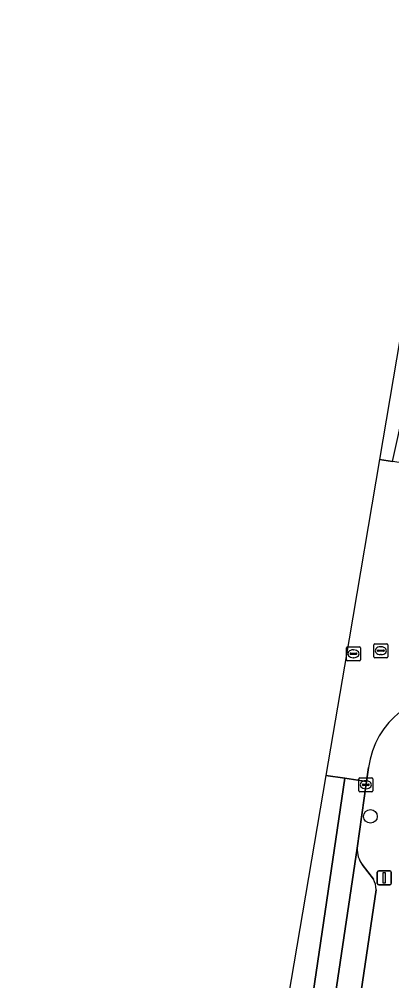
# Model space of a CAD drawing. Extents: x 163683 to 164494, y 382709 to 383872.
# Drawn here: x 163718.4 to 163745, y 383135.8 to 383204.4 of the extents above; entities that cross this region are included whole.
import ezdxf

# ---------------------------------------------------------------- set-up
doc = ezdxf.new("R2010")
doc.units = 0
for name, color, linetype in [('IMGEO_Boom', 7, 'Continuous'), ('IMGEO_Kolk', 7, 'Continuous'), ('IMGEO_Lichtmast', 7, 'Continuous'), ('IMGEO_Parkeervlak_open', 7, 'Continuous'), ('IMGEO_Rijbaan_lokaal_open', 7, 'Continuous'), ('IMGEO_Rioolput', 7, 'Continuous'), ('IMGEO_Voetpad_open', 7, 'Continuous')]:
    doc.layers.add(name, color=color, linetype=linetype)

msp = doc.modelspace()

# ---------------------------------------------------------------- linework, layer by layer
at = {"layer": 'IMGEO_Boom'}
msp.add_circle((163743.448, 383147.523), 0.489, dxfattribs=at)
at = {"layer": 'IMGEO_Kolk'}
for p, q in [((163742.623, 383149.351), (163742.623, 383150.203)), ((163742.698, 383150.277), (163743.55, 383150.277)), ((163742.882, 383149.771), (163742.882, 383149.783)), ((163743.32, 383149.734), (163742.922, 383149.734)), ((163742.925, 383149.82), (163743.323, 383149.82)), ((163743.111, 383150.057), (163743.136, 383150.057)), ((163743.366, 383149.783), (163743.366, 383149.771)), ((163743.624, 383150.203), (163743.624, 383149.351)), ((163743.55, 383149.277), (163742.698, 383149.277)), ((163743.134, 383149.497), (163743.109, 383149.497))]:
    msp.add_line(p, q, dxfattribs=at)
for points in [[(163742.623, 383149.351), (163742.623, 383150.203)], [(163742.698, 383150.277), (163743.55, 383150.277)], [(163743.624, 383150.203), (163743.624, 383149.351)], [(163743.55, 383149.277), (163742.698, 383149.277)]]:
    msp.add_lwpolyline(points, dxfattribs=at)
for centre, radius, start, end in [((163742.7, 383150.201), 0.0765, 91.55205, 178.44795), ((163742.7, 383150.201), 0.0765, 91.55205, 178.44795), ((163742.922, 383149.78), 0.0403, 85.87752, 175.75265), ((163742.919, 383149.77), 0.0366, 178.93798, 274.71019), ((163743.323, 383149.777), 0.043, 264.86636, 352.45326), ((163743.327, 383149.782), 0.0386, 1.73085, 96.63898), ((163743.548, 383150.201), 0.0765, 1.55205, 88.44795), ((163743.548, 383150.201), 0.0765, 1.55205, 88.44795), ((163742.7, 383149.353), 0.0765, 181.55205, 268.44795), ((163742.7, 383149.353), 0.0765, 181.55205, 268.44795), ((163743.548, 383149.353), 0.0765, 271.55205, 358.44795), ((163743.548, 383149.353), 0.0765, 271.55205, 358.44795)]:
    msp.add_arc(centre, radius, start, end, dxfattribs=at)
for centre, major_axis, ratio, start_param, end_param in [((163743.11, 383149.777), (-0.387, 0.002), 0.722429, 4.712389, 7.853982), ((163743.135, 383149.777), (-0.39, 0.002), 0.717154, 1.570796, 4.712389)]:
    msp.add_ellipse(centre, major_axis=major_axis, ratio=ratio, start_param=start_param, end_param=end_param, dxfattribs=at)
at = {"layer": 'IMGEO_Lichtmast'}
for p, q in [((163743.939, 383142.734), (163743.939, 383143.534)), ((163743.939, 383143.534), (163743.939, 383142.734)), ((163744.039, 383143.634), (163744.829, 383143.634)), ((163744.829, 383143.634), (163744.039, 383143.634)), ((163744.929, 383143.534), (163744.929, 383142.734)), ((163744.929, 383142.734), (163744.929, 383143.534)), ((163744.829, 383142.634), (163744.039, 383142.634)), ((163744.039, 383142.634), (163744.829, 383142.634))]:
    msp.add_line(p, q, dxfattribs=at)
msp.add_lwpolyline([(163744.359, 383143.509), (163744.509, 383143.509), (163744.509, 383142.759), (163744.359, 383142.759), (163744.359, 383143.509)], dxfattribs=at)
for centre, start, end in [((163744.039, 383143.534), 90, 180), ((163744.039, 383143.534), 90, 180), ((163744.829, 383143.534), 0, 90), ((163744.829, 383143.534), 360, 90), ((163744.039, 383142.734), 180, 270), ((163744.039, 383142.734), 180, 270), ((163744.829, 383142.734), 270, 0), ((163744.829, 383142.734), 270, 0)]:
    msp.add_arc(centre, 0.1, start, end, dxfattribs=at)
at = {"layer": 'IMGEO_Parkeervlak_open'}
for points in [[(163742.5, 383145.254), (163737.151, 383109.264)], [(163743.661, 383143.036), (163742.863, 383144.092)], [(163742.093, 383130.393), (163743.851, 383142.286)]]:
    msp.add_lwpolyline(points, dxfattribs=at)
for centre, radius, start, end in [((163744.4, 383145.21), 1.901, 178.67062, 216.02619), ((163742.377, 383142.312), 1.474, 359.00273, 29.42897)]:
    msp.add_arc(centre, radius, start, end, dxfattribs=at)
at = {"layer": 'IMGEO_Rijbaan_lokaal_open'}
for points in [[(163805.443, 383344.92), (163794.181, 383347.493), (163785.624, 383320.165), (163765.935, 383258.889), (163762.939, 383249.345), (163763.245, 383249.25), (163762.576, 383247.112), (163762.268, 383247.208), (163750.175, 383208.693), (163746.534, 383187.298), (163744.099, 383172.988)], [(163744.099, 383172.988), (163744.101, 383172.988), (163745.022, 383172.851), (163749.331, 383192.28), (163753.196, 383210.63), (163764.135, 383246.636), (163763.071, 383246.958), (163763.725, 383249.121), (163764.793, 383248.798), (163779.072, 383294.644), (163778.036, 383294.966), (163778.712, 383297.138), (163779.746, 383296.816), (163788.108, 383323.992), (163792.826, 383338.961), (163794.482, 383338.512)], [(163745.664, 383168.217), (163746.483, 383172.033), (163746.61, 383172.616), (163745.022, 383172.851), (163744.101, 383172.988), (163744.099, 383172.988), (163741.922, 383160.196), (163740.262, 383150.444)], [(163720.25, 383005.831), (163720.306, 383005.843), (163725.965, 383044.688), (163726.227, 383046.482), (163734.137, 383099.655), (163734.624, 383102.838), (163741.618, 383150.24), (163740.264, 383150.444), (163740.262, 383150.444), (163733.425, 383110.265), (163725.658, 383053.061), (163724.948, 383047.83), (163718.373, 383004.609)], [(163740.262, 383150.444), (163740.264, 383150.444), (163741.618, 383150.24), (163743.162, 383150.007), (163743.321, 383151.007)], [(163737.779, 383102.919), (163737.113, 383108.258), (163737.151, 383109.264), (163742.5, 383145.254), (163743.162, 383150.007), (163741.618, 383150.24), (163734.624, 383102.838)]]:
    msp.add_lwpolyline(points, dxfattribs=at)
msp.add_arc((163749.309, 383150.248), 6.036, 83.03931, 172.77792, dxfattribs=at)
at = {"layer": 'IMGEO_Rioolput'}
for p, q in [((163741.738, 383158.696), (163741.738, 383159.548)), ((163741.813, 383159.622), (163742.665, 383159.622)), ((163742.226, 383159.402), (163742.251, 383159.402)), ((163742.739, 383159.548), (163742.739, 383158.696)), ((163743.695, 383158.915), (163743.695, 383159.767)), ((163743.77, 383159.841), (163744.622, 383159.841)), ((163743.954, 383159.335), (163743.954, 383159.347)), ((163744.392, 383159.298), (163743.994, 383159.298)), ((163743.997, 383159.384), (163744.395, 383159.384)), ((163744.183, 383159.621), (163744.208, 383159.621)), ((163744.438, 383159.347), (163744.438, 383159.335)), ((163744.696, 383159.767), (163744.696, 383158.915)), ((163742.665, 383158.622), (163741.813, 383158.622)), ((163741.997, 383159.116), (163741.997, 383159.128)), ((163742.435, 383159.079), (163742.037, 383159.079)), ((163742.04, 383159.165), (163742.438, 383159.165)), ((163742.249, 383158.842), (163742.224, 383158.842)), ((163742.481, 383159.128), (163742.481, 383159.116)), ((163744.622, 383158.841), (163743.77, 383158.841)), ((163744.206, 383159.061), (163744.181, 383159.061))]:
    msp.add_line(p, q, dxfattribs=at)
for points in [[(163741.738, 383158.696), (163741.738, 383159.548)], [(163741.813, 383159.622), (163742.665, 383159.622)], [(163742.739, 383159.548), (163742.739, 383158.696)], [(163743.695, 383158.915), (163743.695, 383159.767)], [(163743.77, 383159.841), (163744.622, 383159.841)], [(163744.696, 383159.767), (163744.696, 383158.915)], [(163742.665, 383158.622), (163741.813, 383158.622)], [(163744.622, 383158.841), (163743.77, 383158.841)]]:
    msp.add_lwpolyline(points, dxfattribs=at)
for centre, radius, start, end in [((163741.815, 383159.546), 0.0765, 91.55205, 178.44795), ((163741.815, 383159.546), 0.0765, 91.55205, 178.44795), ((163742.663, 383159.546), 0.0765, 1.55205, 88.44795), ((163742.663, 383159.546), 0.0765, 1.55205, 88.44795), ((163743.772, 383159.765), 0.0765, 91.55205, 178.44795), ((163743.772, 383159.765), 0.0765, 91.55205, 178.44795), ((163743.994, 383159.344), 0.0403, 85.87752, 175.75265), ((163743.991, 383159.334), 0.0366, 178.93798, 274.71019), ((163744.395, 383159.341), 0.043, 264.86636, 352.45326), ((163744.399, 383159.346), 0.0386, 1.73085, 96.63898), ((163744.62, 383159.765), 0.0765, 1.55205, 88.44795), ((163744.62, 383159.765), 0.0765, 1.55205, 88.44795), ((163741.815, 383158.698), 0.0765, 181.55205, 268.44795), ((163741.815, 383158.698), 0.0765, 181.55205, 268.44795), ((163742.037, 383159.125), 0.0403, 85.87752, 175.75265), ((163742.034, 383159.115), 0.0366, 178.93798, 274.71019), ((163742.438, 383159.122), 0.043, 264.86636, 352.45326), ((163742.442, 383159.127), 0.0386, 1.73085, 96.63898), ((163742.663, 383158.698), 0.0765, 271.55205, 358.44795), ((163742.663, 383158.698), 0.0765, 271.55205, 358.44795), ((163743.772, 383158.917), 0.0765, 181.55205, 268.44795), ((163743.772, 383158.917), 0.0765, 181.55205, 268.44795), ((163744.62, 383158.917), 0.0765, 271.55205, 358.44795), ((163744.62, 383158.917), 0.0765, 271.55205, 358.44795)]:
    msp.add_arc(centre, radius, start, end, dxfattribs=at)
for centre, major_axis, ratio, start_param, end_param in [((163742.225, 383159.122), (-0.387, 0.002), 0.722429, 4.712389, 7.853982), ((163742.25, 383159.122), (-0.39, 0.002), 0.717154, 1.570796, 4.712389), ((163744.182, 383159.341), (-0.387, 0.002), 0.722429, 4.712389, 7.853982), ((163744.207, 383159.341), (-0.39, 0.002), 0.717154, 1.570796, 4.712389)]:
    msp.add_ellipse(centre, major_axis=major_axis, ratio=ratio, start_param=start_param, end_param=end_param, dxfattribs=at)
at = {"layer": 'IMGEO_Voetpad_open'}
for points in [[(163743.321, 383151.007), (163743.162, 383150.007), (163742.5, 383145.254)], [(163742.863, 383144.092), (163743.661, 383143.036)], [(163743.851, 383142.286), (163742.093, 383130.393), (163742.533, 383130.334), (163742.095, 383127.338), (163741.648, 383127.399), (163739.278, 383111.53)]]:
    msp.add_lwpolyline(points, dxfattribs=at)
for centre, radius, start, end in [((163749.309, 383150.248), 6.036, 83.03931, 172.77792), ((163744.4, 383145.21), 1.901, 178.67062, 216.02619), ((163742.377, 383142.312), 1.474, 359.00273, 29.42897)]:
    msp.add_arc(centre, radius, start, end, dxfattribs=at)

doc.saveas('drawing.dxf')
